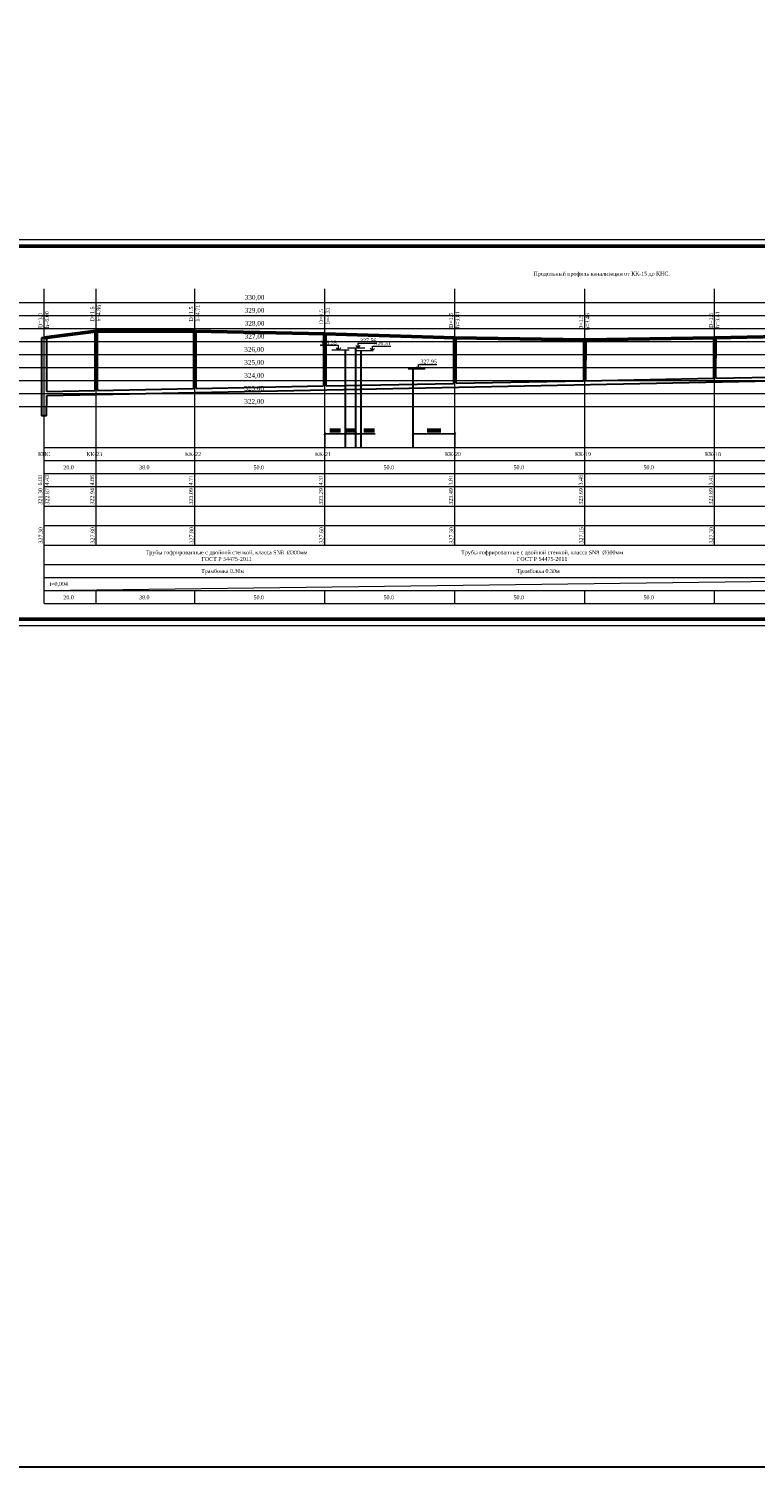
# Model space of a CAD drawing. Header units: metres. Extents: x 703769 to 722343, y 4313031 to 4317457.
# Tile 388 of 409: x 709639 to 710198, y 4313031 to 4314138. Entities that reach past the tile are written whole.
import ezdxf
from ezdxf.enums import TextEntityAlignment as Align

# ---------------------------------------------------------------- set-up
doc = ezdxf.new("R2010")
doc.units = ezdxf.units.M
doc.header["$LTSCALE"] = 0.5
doc.header["$PDMODE"] = 35
doc.header["$PDSIZE"] = 0.3
for name, color, linetype in [('(013) Газ', 30, 'ИК_Газопровод -------г--------'), ('(016) Кабель', 1, 'Continuous'), ('(017) Канализация', 33, 'KANALIS_K_1'), ('(019) Связь', 3, 'ИК_КАБ_СВЯЗИ'), ('Layer6', 28, 'Continuous')]:
    doc.layers.add(name, color=color, linetype=linetype)
doc.layers.add('_0', color=7, linetype='Continuous', lineweight=0)
doc.layers.add('КАНАЛИЗ ТЕКСТ', color=7, linetype='Continuous', lineweight=40)
doc.styles.get("Standard").update_dxf_attribs({"font": 'times.ttf'})
doc.styles.add('text Times 1-1', font='times.ttf', dxfattribs={"height": 3.3})
doc.styles.add('Times New Roman', font='times.ttf')
doc.linetypes.add('GAZ_VOZDUSH', pattern='A,1,-2,["~",Standard,S=3,R=0,X=-1.5,Y=-1.5],-1,10', length=14)
doc.linetypes.add('KANALIS_K_1', pattern='A,1,[">",Standard,S=1.8,R=0,X=-0.9,Y=-0.9],3,-1,["К",Standard,S=1.8,R=0,X=-0.9,Y=-0.9],-1,10', length=16)
doc.linetypes.add('ИК_Газопровод -------г--------', pattern='A,9,-0.6,["Г",Standard,S=1.2,R=0,X=0,Y=-0.6],-1.2', length=10.8)
doc.linetypes.add('ИК_КАБ_СВЯЗИ', pattern='A,4,["o",Standard,S=0.5,R=0,X=0,Y=-0.125],4,-2', length=10)
doc.linetypes.add('ИК_Э_КАБ_НН', pattern='A,8,-2,["<",Standard,S=1,R=0,X=0,Y=-0.5],8,[">",Standard,S=1,R=0,X=-0.5,Y=-0.5],-2', length=20)
doc.dimstyles.new('300', dxfattribs={"dimtxt": 2, "dimasz": 1.5, "dimexe": 0, "dimexo": 0, "dimgap": 1, "dimtad": 1, "dimzin": 0, "dimdsep": 46, "dimtxsty": 'Standard', "dimblk": 'OBLIQUE', "dimcen": 0, "dimclrd": 1, "dimclre": 1, "dimclrt": 1, "dimadec": 1, "dimazin": 0, "dimtfac": 1, "dimtofl": 0, "dimtmove": 0, "dimatfit": 3, "dimfxl": 3, "dimtfill": 2, "dimtfillclr": 7, "dimtolj": 1, "dimtzin": 0, "dimlwd": 25, "dimlwe": -1, "dimarcsym": 0})

# ---------------------------------------------------------------- blocks, each defined once
blk = doc.blocks.new('*U283')
at = {"lineweight": 9}
for p, q in [((-20, 292), (1662, 292)), ((1662, -5), (-20, -5))]:
    blk.add_line(p, q, dxfattribs=at)
at = {"lineweight": 50}
for p, q in [((0, 287), (1657, 287)), ((1657, 0), (0, 0))]:
    blk.add_line(p, q, dxfattribs=at)
blk = doc.blocks.new('_Oblique')
at = {"color": 0, "linetype": 'ByBlock', "lineweight": -2}
blk.add_line((-0.5, -0.5), (0.5, 0.5), dxfattribs=at)
blk = doc.blocks.new('*D572')
at = {"color": 1, "transparency": 16777216}
for p, q in [((709934.3, 4313815.4), (709934.3, 4313826.1)), ((709966.3, 4313815.4), (709966.3, 4313826.1))]:
    blk.add_line(p, q, dxfattribs=at)
at = {"color": 1, "lineweight": 25, "transparency": 16777216}
blk.add_line((709934.3, 4313826.1), (709966.3, 4313826.1), dxfattribs=at)
at = {"layer": 'Defpoints', "color": 0, "lineweight": 40, "transparency": 16777216}
for p in [(709966.3, 4313826.1), (709934.3, 4313815.4), (709966.3, 4313815.4)]:
    blk.add_point(p, dxfattribs=at)
at = {"color": 1, "lineweight": 25, "transparency": 16777216, "xscale": 1.5, "yscale": 1.5, "zscale": 1.5, "rotation": 180}
blk.add_blockref('_Oblique', (709934.3, 4313826.1), dxfattribs=at)
at = {"color": 1, "lineweight": 25, "transparency": 16777216, "xscale": 1.5, "yscale": 1.5, "zscale": 1.5}
blk.add_blockref('_Oblique', (709966.3, 4313826.1), dxfattribs=at)
at = {"color": 1, "lineweight": 40, "transparency": 16777216, "insert": (709950.3, 4313828.6), "char_height": 2, "attachment_point": 5, "bg_fill": 1, "box_fill_scale": 1.1, "bg_fill_color": 7, "bg_fill_true_color": 16777215, "bg_fill_transparency": 0}
blk.add_mtext('\\A1;{\\H1.5x;15.72}', dxfattribs=at)
blk = doc.blocks.new('*D573')
at = {"color": 1, "transparency": 16777216}
for p, q in [((709866.3, 4313815.4), (709866.3, 4313826.1)), ((709882.3, 4313815.4), (709882.3, 4313826.1))]:
    blk.add_line(p, q, dxfattribs=at)
at = {"color": 1, "lineweight": 25, "transparency": 16777216}
blk.add_line((709866.3, 4313826.1), (709882.3, 4313826.1), dxfattribs=at)
at = {"layer": 'Defpoints', "color": 0, "lineweight": 40, "transparency": 16777216}
for p in [(709882.3, 4313826.1), (709866.3, 4313815.4), (709882.3, 4313815.4)]:
    blk.add_point(p, dxfattribs=at)
at = {"color": 1, "lineweight": 25, "transparency": 16777216, "xscale": 1.5, "yscale": 1.5, "zscale": 1.5}
for p, rotation in [((709866.3, 4313826.1), 179.997938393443), ((709882.3, 4313826.1), 359.997938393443)]:
    blk.add_blockref('_Oblique', p, dxfattribs=dict(at, rotation=rotation))
at = {"color": 1, "lineweight": 40, "transparency": 16777216, "insert": (709874.3, 4313828.6), "char_height": 2, "attachment_point": 5, "rotation": 359.9979, "bg_fill": 1, "box_fill_scale": 1.1, "bg_fill_color": 7, "bg_fill_true_color": 16777215, "bg_fill_transparency": 0}
blk.add_mtext('\\A1;{\\H1.5x;7.44}', dxfattribs=at)
blk = doc.blocks.new('*D574')
at = {"color": 1, "transparency": 16777216}
for p, q in [((709882.3, 4313815.4), (709882.3, 4313826.1)), ((709890.3, 4313815.4), (709890.3, 4313826.1))]:
    blk.add_line(p, q, dxfattribs=at)
at = {"color": 1, "lineweight": 25, "transparency": 16777216}
blk.add_line((709882.3, 4313826.1), (709890.3, 4313826.1), dxfattribs=at)
at = {"layer": 'Defpoints', "color": 0, "lineweight": 40, "transparency": 16777216}
for p in [(709890.3, 4313826.1), (709882.3, 4313815.4), (709890.3, 4313815.4)]:
    blk.add_point(p, dxfattribs=at)
at = {"color": 1, "lineweight": 25, "transparency": 16777216, "xscale": 1.5, "yscale": 1.5, "zscale": 1.5}
for p, rotation in [((709882.3, 4313826.1), 179.9979383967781), ((709890.3, 4313826.1), 359.997938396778)]:
    blk.add_blockref('_Oblique', p, dxfattribs=dict(at, rotation=rotation))
at = {"color": 1, "lineweight": 40, "transparency": 16777216, "insert": (709886.3, 4313828.6), "char_height": 2, "attachment_point": 5, "rotation": 359.9979, "bg_fill": 1, "box_fill_scale": 1.1, "bg_fill_color": 7, "bg_fill_true_color": 16777215, "bg_fill_transparency": 0}
blk.add_mtext('\\A1;{\\H1.5x;4.17}', dxfattribs=at)
blk = doc.blocks.new('*D575')
at = {"color": 1, "transparency": 16777216}
for p, q in [((709890.3, 4313815.4), (709890.3, 4313826.1)), ((709894.3, 4313815.4), (709894.3, 4313826.1))]:
    blk.add_line(p, q, dxfattribs=at)
at = {"color": 1, "lineweight": 25, "transparency": 16777216}
for p, q in [((709890.3, 4313826.1), (709894.3, 4313826.1)), ((709894.3, 4313826.1), (709905.1, 4313826.1))]:
    blk.add_line(p, q, dxfattribs=at)
at = {"layer": 'Defpoints', "color": 0, "lineweight": 40, "transparency": 16777216}
for p in [(709894.3, 4313826.1), (709890.3, 4313815.4), (709894.3, 4313815.4)]:
    blk.add_point(p, dxfattribs=at)
at = {"color": 1, "lineweight": 25, "transparency": 16777216, "xscale": 1.5, "yscale": 1.5, "zscale": 1.5}
for p, rotation in [((709890.3, 4313826.1), 179.997938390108), ((709894.3, 4313826.1), 359.997938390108)]:
    blk.add_blockref('_Oblique', p, dxfattribs=dict(at, rotation=rotation))
at = {"color": 1, "lineweight": 40, "transparency": 16777216, "insert": (709900.4, 4313828.6), "char_height": 2, "attachment_point": 5, "rotation": 359.9979, "bg_fill": 1, "box_fill_scale": 1.1, "bg_fill_color": 7, "bg_fill_true_color": 16777215, "bg_fill_transparency": 0}
blk.add_mtext('\\A1;{\\H1.5x;2.13}', dxfattribs=at)

msp = doc.modelspace()

# ---------------------------------------------------------------- linework, layer by layer
at = {"layer": '(013) Газ', "linetype": 'GAZ_VOZDUSH', "lineweight": 30, "ltscale": 3}
msp.add_line((709894.292, 4313815.433), (709894.294, 4313890.092), dxfattribs=at)
at = {"layer": '(016) Кабель', "linetype": 'ИК_Э_КАБ_НН', "lineweight": 30, "ltscale": 3}
msp.add_line((709890.292, 4313815.433), (709890.295, 4313892.212), dxfattribs=at)
at = {"layer": '(017) Канализация', "linetype": 'KANALIS_K_1', "lineweight": 30, "ltscale": 3}
msp.add_line((709934.292, 4313815.433), (709934.294, 4313875.892), dxfattribs=at)
at = {"layer": '(019) Связь', "lineweight": 30, "ltscale": 3}
msp.add_line((709882.292, 4313815.433), (709882.294, 4313890.452), dxfattribs=at)
at = {"color": 1, "linetype": 'Continuous', "lineweight": 0}
for p, q in [((709141.342, 4313926.932), (710488.176, 4313926.932)), ((709141.342, 4313916.932), (710488.176, 4313916.932)), ((709141.341, 4313906.932), (710488.176, 4313906.932)), ((709141.341, 4313896.932), (710488.176, 4313896.932)), ((709141.341, 4313886.932), (710488.176, 4313886.932)), ((709141.34, 4313876.932), (710488.176, 4313876.932)), ((709141.339, 4313856.932), (710488.176, 4313856.932)), ((709141.34, 4313866.932), (710488.176, 4313866.932)), ((709141.339, 4313846.932), (710488.176, 4313846.932))]:
    msp.add_line(p, q, dxfattribs=at)
at = {"color": 7, "lineweight": 30}
for p, q in [((709689.362, 4313904.924), (709689.294, 4313859.312)), ((709691.294, 4313859.352), (709691.362, 4313904.931)), ((709765.362, 4313904.921), (709765.294, 4313860.832)), ((709767.294, 4313860.872), (709767.362, 4313904.928)), ((709865.362, 4313902.925), (709865.294, 4313862.832)), ((709867.294, 4313862.872), (709867.362, 4313902.932)), ((709648.391, 4313899.932), (709648.293, 4313839.932)), ((709652.323, 4313858.572), (709652.391, 4313899.932)), ((709965.362, 4313899.925), (709965.294, 4313864.832)), ((709967.294, 4313864.872), (709967.362, 4313899.932)), ((710065.362, 4313898.425), (710065.294, 4313866.832)), ((710067.294, 4313866.872), (710067.362, 4313898.432)), ((710165.362, 4313899.925), (710165.294, 4313868.832)), ((710167.294, 4313868.872), (710167.362, 4313899.932)), ((709652.318, 4313855.572), (710437.289, 4313871.272)), ((710067.294, 4313866.872), (710165.294, 4313868.832)), ((710167.294, 4313868.872), (710265.294, 4313870.832)), ((709652.323, 4313858.572), (709689.294, 4313859.312)), ((709691.294, 4313859.352), (709765.294, 4313860.832)), ((709767.294, 4313860.872), (709865.294, 4313862.832)), ((709867.294, 4313862.872), (709965.294, 4313864.832)), ((709967.294, 4313864.872), (710065.294, 4313866.832)), ((709652.293, 4313839.932), (709652.318, 4313855.572))]:
    msp.add_line(p, q, dxfattribs=at)
at = {"color": 5, "lineweight": 30}
msp.add_lwpolyline([(722343.195, 4313031.167), (703769.019, 4313031.167), (703769.019, 4317456.838), (722343.195, 4317456.838)], close=True, dxfattribs=at)
at = {"color": 1, "lineweight": 50}
msp.add_lwpolyline([(709650.295, 4313899.932), (709690.235, 4313904.931), (709766.295, 4313904.928), (709866.295, 4313902.932), (709966.295, 4313899.932), (710066.295, 4313898.432), (710166.295, 4313899.932), (710266.295, 4313901.932), (710366.295, 4313903.932), (710436.295, 4313909.432), (710436.295, 4313909.432)], dxfattribs=at)
at = {"layer": 'Layer6', "color": 7, "lineweight": 30}
for p, q in [((709691.766, 4313904.931), (709688.959, 4313904.931)), ((709767.766, 4313904.928), (709764.959, 4313904.928)), ((709867.766, 4313902.932), (709864.959, 4313902.932)), ((709652.391, 4313899.932), (709648.391, 4313899.932)), ((709967.766, 4313899.932), (709964.959, 4313899.932)), ((710067.766, 4313898.432), (710064.958, 4313898.432)), ((710167.766, 4313899.932), (710164.959, 4313899.932)), ((709652.293, 4313839.932), (709648.293, 4313839.932))]:
    msp.add_line(p, q, dxfattribs=at)
at = {"layer": 'КАНАЛИЗ ТЕКСТ', "lineweight": 0}
for p, q in [((709650.287, 4313695.428), (709650.296, 4313937.656)), ((709690.289, 4313740.42), (709690.296, 4313937.655)), ((709766.289, 4313740.42), (709766.296, 4313937.652)), ((709866.289, 4313740.42), (709866.296, 4313937.652)), ((709966.289, 4313740.42), (709966.296, 4313937.662)), ((710066.289, 4313740.42), (710066.296, 4313937.659)), ((710166.289, 4313740.42), (710166.296, 4313937.656)), ((709650.292, 4313815.433), (710436.292, 4313815.433)), ((709650.291, 4313805.42), (710436.291, 4313805.42)), ((709650.291, 4313795.42), (710436.291, 4313795.42)), ((709650.291, 4313785.42), (710436.291, 4313785.42)), ((709650.29, 4313770.42), (710436.29, 4313770.42)), ((709650.29, 4313755.42), (710436.29, 4313755.42)), ((709650.289, 4313740.42), (710436.289, 4313740.42)), ((709650.289, 4313725.42), (710436.289, 4313725.42)), ((709650.288, 4313715.42), (710436.288, 4313715.42)), ((709650.288, 4313705.42), (710436.288, 4313705.42)), ((709690.287, 4313695.426), (709690.288, 4313705.42)), ((709766.287, 4313695.423), (709766.288, 4313705.42)), ((709866.287, 4313695.423), (709866.288, 4313705.42)), ((709966.287, 4313695.434), (709966.288, 4313705.42)), ((710066.287, 4313695.43), (710066.288, 4313705.42)), ((710166.287, 4313695.427), (710166.288, 4313705.42)), ((709650.287, 4313695.428), (710436.287, 4313695.425))]:
    msp.add_line(p, q, dxfattribs=at)
for points in [[(709876.935, 4313890.452), (709876.935, 4313893.932), (709862.777, 4313893.932)], [(709884.997, 4313890.452), (709871.736, 4313890.452)], [(709876.935, 4313890.452), (709875.28, 4313892.107)], [(709876.935, 4313890.452), (709878.59, 4313892.107)], [(709883.872, 4313892.212), (709897.134, 4313892.212)], [(709891.935, 4313892.212), (709890.279, 4313893.867)], [(709890.347, 4313890.092), (709903.609, 4313890.092)], [(709891.935, 4313892.212), (709891.935, 4313895.692), (709906.092, 4313895.692)], [(709891.935, 4313892.212), (709893.59, 4313893.867)], [(709903, 4313890.092), (709901.345, 4313891.747)], [(709903, 4313890.092), (709903, 4313893.572), (709917.158, 4313893.572)], [(709903, 4313890.092), (709904.655, 4313891.747)], [(709938.409, 4313875.892), (709938.409, 4313879.372), (709952.567, 4313879.372)], [(709930.347, 4313875.892), (709943.608, 4313875.892)], [(709938.409, 4313875.892), (709936.754, 4313877.547)], [(709938.409, 4313875.892), (709940.064, 4313877.547)]]:
    msp.add_lwpolyline(points, dxfattribs=at)
at = {"layer": 'КАНАЛИЗ ТЕКСТ', "lineweight": 0, "flags": 128}
msp.add_lwpolyline([(709650.288, 4313705.42), (710436.288, 4313715.42)], dxfattribs=at)

# ---------------------------------------------------------------- block references
at = {"layer": '_0', "color": 7, "lineweight": 30, "ltscale": 500}
msp.add_blockref('*U283', (709070.599, 4313683.456), dxfattribs=at)

# ---------------------------------------------------------------- texts
at = {"style": 'text Times 1-1'}
for s, p in [('6.00', (709647.255, 4313790.335)), ('4.43', (709652.482, 4313790.335)), ('4.86', (709687.255, 4313790.335)), ('4.71', (709763.255, 4313790.335)), ('4.31', (709863.255, 4313790.332)), ('3.81', (709963.255, 4313790.335)), ('3.46', (710063.255, 4313790.332)), ('3.41', (710163.255, 4313790.335)), ('321.30', (709647.4, 4313777.923)), ('322.87', (709652.732, 4313777.923)), ('322.94', (709687.4, 4313777.924)), ('323.09', (709763.4, 4313777.921)), ('323.29', (709863.4, 4313777.917)), ('323.49', (709963.4, 4313777.924)), ('323.69', (710063.4, 4313777.924)), ('323.89', (710163.4, 4313777.92))]:
    msp.add_text(s, height=3, rotation=90, dxfattribs=at).set_placement(p, align=Align.MIDDLE_CENTER)
at = {"color": 1, "style": 'Times New Roman'}
for s, p in [('327.30', (709647.688, 4313747.98)), ('327.80', (709687.688, 4313747.979)), ('327.80', (709763.688, 4313747.976)), ('327.60', (709863.688, 4313747.972)), ('327.30', (709963.688, 4313747.972)), ('327.15', (710063.688, 4313747.996)), ('327.30', (710163.688, 4313747.992))]:
    msp.add_text(s, height=3, rotation=90, dxfattribs=at).set_placement(p, align=Align.MIDDLE_CENTER)
at = {"style": 'text Times 1-1'}
msp.add_text('i=0,004', height=3, dxfattribs=at).set_placement((709661.537, 4313710.592), align=Align.MIDDLE_CENTER)
at = {"linetype": 'Continuous', "lineweight": 20, "ltscale": 100, "insert": (710025.483, 4313950.702), "char_height": 3, "width": 158.97709, "attachment_point": 1, "style": 'Times New Roman'}
msp.add_mtext('\\pxi0.46573;Продольный профиль канализации от КК-15 до КНС.', dxfattribs=at)
for s, insert, char_height, attachment_point, style in [('326.35', (709869.143, 4313896.1), 3, 5, 'text Times 1-1'), ('327.56', (709899.726, 4313897.86), 3, 5, 'text Times 1-1'), ('326.31', (709910.792, 4313895.74), 3, 5, 'text Times 1-1'), ('327.95', (709946.201, 4313881.54), 3, 5, 'text Times 1-1'), ('\\pxi-2.30744;{\\H1.2x;КНС}', (709655.078, 4313811.924), 2.5, 3, 'Times New Roman'), ('\\pxi-2.30744;{\\H1.2x;КК-23}', (709695.078, 4313811.923), 2.5, 3, 'Times New Roman'), ('\\pxi-2.30744;{\\H1.2x;КК-22}', (709771.078, 4313811.92), 2.5, 3, 'Times New Roman'), ('\\pxi-2.30744;{\\H1.2x;КК-21}', (709871.078, 4313811.92), 2.5, 3, 'Times New Roman'), ('\\pxi-2.30744;{\\H1.2x;КК-20}', (709971.078, 4313811.93), 2.5, 3, 'Times New Roman'), ('\\pxi-2.30744;{\\H1.2x;КК-19}', (710071.078, 4313811.927), 2.5, 3, 'Times New Roman'), ('\\pxi-2.30744;{\\H1.2x;КК-18}', (710171.078, 4313811.924), 2.5, 3, 'Times New Roman')]:
    msp.add_mtext(s, dxfattribs=dict(insert=insert, char_height=char_height, attachment_point=attachment_point, style=style))
at = {"char_height": 3, "width": 7.62409, "attachment_point": 5, "style": 'Times New Roman'}
for s, insert in [('20.0', (709669.188, 4313800.204)), ('38.0', (709727.433, 4313800.204)), ('50.0', (709815.544, 4313800.204)), ('50.0', (709915.544, 4313800.204)), ('50.0', (710015.544, 4313800.214)), ('50.0', (710115.544, 4313800.211)), ('20.0', (709669.184, 4313700.204)), ('38.0', (709727.43, 4313700.204)), ('50.0', (709815.541, 4313700.204)), ('50.0', (709915.541, 4313700.204)), ('50.0', (710015.541, 4313700.214)), ('50.0', (710115.541, 4313700.211))]:
    msp.add_mtext(s, dxfattribs=dict(at, insert=insert))
at = {"linetype": 'ByBlock', "lineweight": -2, "char_height": 3, "width": 124.55409, "attachment_point": 5}
for insert in [(709790.778, 4313732.276), (710033.546, 4313732.276)]:
    msp.add_mtext('{\\fTimes New Roman|b0|i0|c204|p18;Трубы гофрированные с двойной стенкой, класса SN8  \\fTimes New Roman|b0|i0|c0|p18;%%C30\\fTimes New Roman|b0|i0|c204|p18;0мм  ГОСТ Р 54475-2011  }', dxfattribs=dict(at, insert=insert))
at = {"linetype": 'ByBlock', "lineweight": -2, "char_height": 3, "width": 351.2, "attachment_point": 5, "style": 'Times New Roman'}
for insert in [(709787.718, 4313720.008), (710030.486, 4313720.008)]:
    msp.add_mtext('Трамбовка 0.30м', dxfattribs=dict(at, insert=insert))
at = {"layer": 'КАНАЛИЗ ТЕКСТ', "char_height": 3, "width": 10.84212, "attachment_point": 7, "rotation": 90, "style": 'Times New Roman'}
for s, insert in [('D=1.5\\Ph=4.86', (709693.945, 4313912.394)), ('D=1.5\\Ph=4.71', (709770.005, 4313912.391)), ('D=3.0\\Ph=6.00', (709654.072, 4313907.394)), ('D=1.5\\Ph=4.31', (709870.073, 4313910.394)), ('D=1.5\\Ph=3.81', (709970.005, 4313907.394)), ('D=1.5\\Ph=3.46', (710070.005, 4313905.894)), ('D=1.5\\Ph=3.41', (710170.005, 4313907.394))]:
    msp.add_mtext(s, dxfattribs=dict(at, insert=insert))
at = {"layer": 'КАНАЛИЗ ТЕКСТ', "lineweight": 0, "char_height": 3, "width": 60, "attachment_point": 1, "style": 'Times New Roman'}
for s, insert in [('\\P{\\H1.2x;  330,00}', (709801.984, 4313937.824)), ('\\P{\\H1.2x;  328,00}', (709801.984, 4313917.824)), ('\\P{\\H1.2x;329,00}', (709804.71, 4313927.824)), ('\\P{\\H1.2x;  327,00}', (709801.984, 4313907.824)), ('\\P{\\H1.2x;  326,00}', (709801.637, 4313897.824)), ('\\P{\\H1.2x;  325,00}', (709801.636, 4313887.824)), ('\\P{\\H1.2x;  324,00}', (709801.637, 4313877.824)), ('\\P{\\H1.2x;  323,00}', (709801.637, 4313867.824)), ('\\P{\\H1.2x;  322,00}', (709801.635, 4313857.824))]:
    msp.add_mtext(s, dxfattribs=dict(at, insert=insert))

# ---------------------------------------------------------------- dimensions: what is measured, and where the dimension line sits
at = {"color": 1, "lineweight": 40}
for p1, p2, text, picture, middle in [((709866.292, 4313815.436), (709882.292, 4313815.436), '{\\H1.5x;7.44}', '*D573', (709874.292, 4313828.586)), ((709890.292, 4313815.435), (709894.292, 4313815.435), '{\\H1.5x;2.13}', '*D575', (709900.437, 4313828.585)), ((709934.292, 4313815.433), (709966.292, 4313815.433), '{\\H1.5x;15.72}', '*D572', (709950.292, 4313828.583))]:
    dim = msp.add_aligned_dim(p1=p1, p2=p2, distance=10.62, text=text, dimstyle='300', dxfattribs=at)
    dim.commit()
    dim.dimension.update_dxf_attribs({"geometry": picture, "text_midpoint": middle})
dim = msp.add_linear_dim(base=(709890.292, 4313826.056), p1=(709882.292, 4313815.436), p2=(709890.292, 4313815.435), angle=359.997938, text='{\\H1.5x;4.17}', dimstyle='300', dxfattribs=at)
dim.commit()
dim.dimension.update_dxf_attribs({"geometry": '*D574', "text_midpoint": (709886.292, 4313826.056), "dimtype": 161})

doc.saveas('drawing.dxf')
